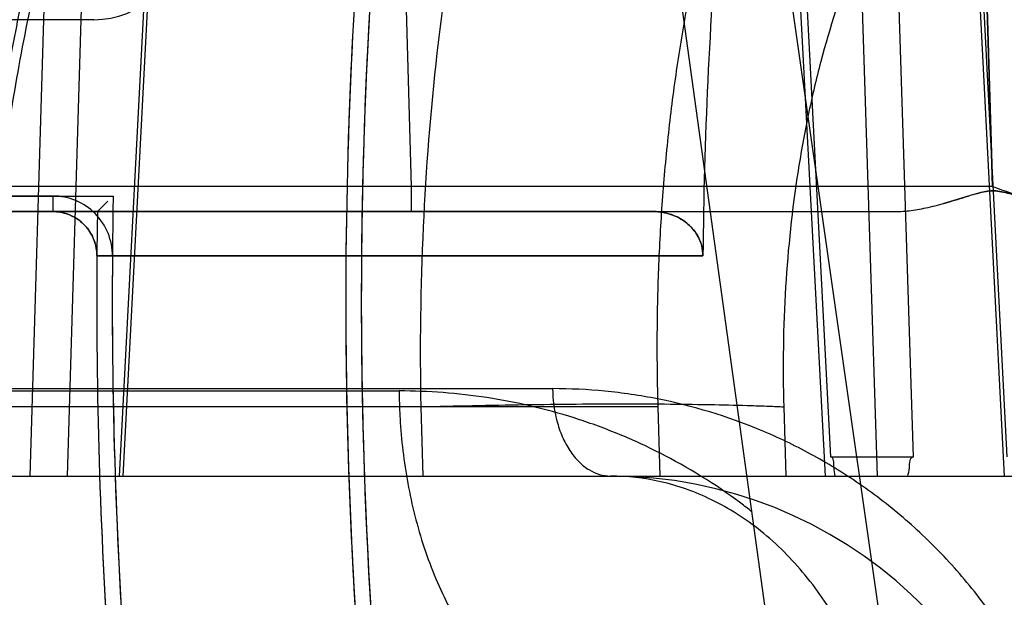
# Model space of a CAD drawing. Header units: millimetres. Extents: x 0 to 297, y 0 to 210.
# Tile 379 of 446: x 239.4945 to 239.595, y 161.1932 to 161.2522. Entities that reach past the tile are written whole.
import ezdxf

# ---------------------------------------------------------------- set-up
doc = ezdxf.new("R2010")
doc.units = ezdxf.units.MM
doc.header["$LTSCALE"] = 16.335
doc.layers.get('0').update_dxf_attribs({"linetype": 'CONTINUOUS'})
for name, color, linetype in [('AXES_REF', 7, 'CONTINUOUS'), ('INTFCLR_1', 7, 'CONTINUOUS'), ('INTFCLR_144815', 7, 'CONTINUOUS'), ('INTFCLR_72935', 7, 'CONTINUOUS')]:
    doc.layers.add(name, color=color, linetype=linetype)

msp = doc.modelspace()

# ---------------------------------------------------------------- linework, layer by layer
at = {"color": 7, "linetype": 'Continuous'}
for radius in [8.7262453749, 8.7255, 8.6696226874]:
    msp.add_circle((241.415033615, 154.4105885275), radius, dxfattribs=at)
msp.add_arc((241.415033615, 154.4105885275), 8.64, 278.2771290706, 261.7228709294, dxfattribs=at)
at = {"layer": 'AXES_REF', "color": 9, "linetype": 'Continuous'}
msp.add_arc((241.415033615, 154.4105885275), 7.9600610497, 94.4118118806, 85.5881881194, dxfattribs=at)
at = {"layer": 'INTFCLR_1', "color": 6, "linetype": 'Continuous'}
for p, q in [((239.5020954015, 161.2521754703), (239.4125428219, 161.2521754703)), ((239.4979054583, 161.2341754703), (239.3687509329, 161.2341754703)), ((239.5591741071, 161.2325885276), (239.2367819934, 161.2325885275)), ((239.5642449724, 161.2280516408), (239.5024053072, 161.2280516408)), ((239.5024053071, 161.2280516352), (239.5039921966, 161.2280386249))]:
    msp.add_line(p, q, dxfattribs=at)
at = {"layer": 'INTFCLR_1', "color": 9, "linetype": 'Continuous'}
msp.add_line((239.4979054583, 161.2341754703), (239.4979054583, 161.2325885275), dxfattribs=at)
at = {"layer": 'INTFCLR_1', "color": 6, "linetype": 'Continuous'}
for centre, radius, start, end in [((240.0467819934, 161.2235885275), 0.5189819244, 172.3704884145, 183.9851791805), ((240.0467819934, 161.2235885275), 0.5173949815, 172.3704828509, 183.9926675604), ((240.0467819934, 161.2235885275), 0.4825576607, 175.2251899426, 179.4664088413), ((239.5020954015, 161.2611754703), 0.009000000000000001, 270.0000009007, 356.0524736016), ((239.4979054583, 161.2280885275), 0.0060869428, 359.5302632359, 89.99999575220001), ((240.0467819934, 161.2235885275), 0.5443949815, 179.5302673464, 183.9440080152), ((240.0467819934, 161.2235885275), 0.5428080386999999, 179.5302673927, 183.9452897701)]:
    msp.add_arc(centre, radius, start, end, dxfattribs=at)
for points, knots in [([(239.4979054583, 161.2325885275), (239.4984220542, 161.2325885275), (239.4994521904, 161.2324093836), (239.5008185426, 161.2316333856), (239.5020331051, 161.2302333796), (239.5024087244, 161.2288852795), (239.5024054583, 161.2280885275)], [0, 0, 0, 0, 0.2208744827, 0.4366924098, 0.6593397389, 1, 1, 1, 1]), ([(239.5642456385, 161.2280824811), (239.5642487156, 161.2287478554), (239.5639438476, 161.229908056), (239.5629119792, 161.231235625), (239.5613849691, 161.2322847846), (239.5600078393, 161.2325885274), (239.5591741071, 161.2325885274)], [0, 0, 0, 0, 0.2670217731, 0.4577259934, 0.6654179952, 1, 1, 1, 1])]:
    msp.add_open_spline(points, degree=3, knots=knots, dxfattribs=at)
at = {"layer": 'INTFCLR_144815', "color": 9, "linetype": 'Continuous'}
for p, q in [((239.6419448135, 160.7740740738), (239.4787345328, 161.9152143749)), ((239.6362007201, 160.7167535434), (239.554380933, 161.3096670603)), ((239.5857220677, 161.2075519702), (239.5826546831, 161.3034266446)), ((239.5789789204, 161.3011941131), (239.5820332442, 161.2055885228)), ((239.5093149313, 161.2948618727), (239.5046806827, 161.2055885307)), ((239.5096904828, 161.2947676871), (239.5050650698, 161.2055885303)), ((239.4955896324, 161.2055885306), (239.4981239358, 161.2904578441)), ((239.4994045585, 161.20558853), (239.5019397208, 161.2903636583)), ((239.5731490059, 161.2859637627), (239.5772597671, 161.2075519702)), ((239.5767433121, 161.2055885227), (239.5725954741, 161.2846398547)), ((239.5912097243, 161.2785468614), (239.5949695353, 161.2055885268)), ((239.5952907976, 161.2075519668), (239.5916307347, 161.2786410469)), ((239.5336438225, 161.2652408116), (239.5344743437, 161.2351472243)), ((239.5344743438, 161.2351472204), (239.4808465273, 161.2351472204)), ((239.5937875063, 161.2351472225), (239.5344743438, 161.2351472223)), ((239.5344743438, 161.2351472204), (239.5344743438, 161.2325885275)), ((239.2394819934, 161.2325885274), (239.583846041, 161.2325885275)), ((239.3097649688, 161.2142743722), (239.5332508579, 161.2142743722)), ((239.332008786, 161.2145099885), (239.5489123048, 161.2145099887)), ((239.5596753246, 161.2126538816), (239.4892400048, 161.2126538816)), ((239.5354539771, 161.2126537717), (239.5356488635, 161.2055885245)), ((239.3401444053, 161.2055885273), (240.7963786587, 161.2055885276))]:
    msp.add_line(p, q, dxfattribs=at)
at = {"layer": 'INTFCLR_144815', "color": 6, "linetype": 'Continuous'}
for p, q in [((239.5937875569, 161.2351472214), (239.592902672, 161.2652414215)), ((239.5929026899, 161.2652408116), (239.5937875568, 161.235147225)), ((239.5888192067, 161.2334219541), (239.591263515, 161.2341543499)), ((239.5598799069, 161.2055885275), (239.5596753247, 161.2126538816)), ((239.5724927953, 161.2126539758), (239.5726956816, 161.2055885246)), ((239.5772597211, 161.2075519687), (239.5857220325, 161.2075519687))]:
    msp.add_line(p, q, dxfattribs=at)
at = {"layer": 'INTFCLR_144815', "color": 7, "linetype": 'Continuous'}
for p, q in [((239.5913225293, 161.2341723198), (239.5888192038, 161.2334219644)), ((239.5925880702, 161.2345294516), (239.591774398, 161.2343072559))]:
    msp.add_line(p, q, dxfattribs=at)
at = {"layer": 'INTFCLR_144815', "color": 9, "linetype": 'Continuous'}
msp.add_arc((239.5548188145, 161.1605885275), 0.045, 3.9999999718, 89.99999998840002, dxfattribs=at)
for points, knots in [([(239.4902803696, 161.2126538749), (239.4905189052, 161.2164185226), (239.4909745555, 161.2220401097), (239.4917794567, 161.2294710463), (239.4926945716, 161.2366921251), (239.4940496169, 161.2454619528), (239.4960246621, 161.2556619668), (239.4979628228, 161.2638869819), (239.4994760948, 161.269481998), (239.5003752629, 161.2725949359), (239.5017228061, 161.2770660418), (239.5038586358, 161.2834822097), (239.5070232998, 161.2915983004), (239.5099059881, 161.2979378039), (239.5120509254, 161.3021317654), (239.5132923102, 161.3044213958), (239.5151222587, 161.3076687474), (239.5179467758, 161.3122362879), (239.5231710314, 161.3194561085), (239.5282334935, 161.3249820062), (239.5328854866, 161.3289700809), (239.5357256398, 161.3311768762), (239.5378977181, 161.3326379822), (239.5393095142, 161.3334944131)], [0, 0, 0, 0, 0.0839822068, 0.1255314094, 0.166399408, 0.2460266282, 0.3230456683, 0.3976498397, 0.43409919, 0.4520761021, 0.4697861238, 0.5380636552, 0.6025619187, 0.6636457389, 0.6930137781, 0.7074212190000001, 0.7216279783, 0.7760004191, 0.8268564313, 0.9199491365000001, 0.9418203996, 0.9632373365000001, 1, 1, 1, 1]), ([(239.5657908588, 161.3239897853), (239.5634717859, 161.3215796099), (239.5601599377, 161.3175410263), (239.5567005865, 161.3123449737), (239.5546961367, 161.3089825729), (239.5516085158, 161.3033921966), (239.5484346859, 161.2963700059), (239.5457510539, 161.288953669), (239.5442821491, 161.2843742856), (239.5421042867, 161.2769834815), (239.5400118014, 161.2679532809), (239.5384219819, 161.2586560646), (239.5376261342, 161.2530619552), (239.5365452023, 161.2443135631), (239.5354949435, 161.2308347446), (239.5353414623, 161.2187726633), (239.5354539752, 161.2126538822)], [0, 0, 0, 0, 0.0850352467, 0.1321993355, 0.1586374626, 0.184533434, 0.2945491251, 0.3540148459, 0.3850058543, 0.4168022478, 0.5498956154, 0.6203095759, 0.6565717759, 0.6935412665, 0.8444107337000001, 1, 1, 1, 1]), ([(239.5221856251, 161.3192750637), (239.5212809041, 161.3181756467), (239.5198526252, 161.3163432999), (239.5179628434, 161.3137107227), (239.5151839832, 161.3095938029), (239.5127444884, 161.3054558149), (239.5089545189, 161.2982604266), (239.506423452, 161.2926816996), (239.5040242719, 161.2865947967), (239.5024046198, 161.2822273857), (239.499680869, 161.274150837), (239.4970127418, 161.2644986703), (239.4950372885, 161.2557280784), (239.4939805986, 161.2504727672), (239.4924702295, 161.2423122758), (239.4906259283, 161.2297233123), (239.4896042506, 161.2184141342), (239.4892399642, 161.2126538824)], [0, 0, 0, 0, 0.037731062, 0.0615327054, 0.0858667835, 0.1693452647, 0.1886175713, 0.301387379, 0.3313841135, 0.3620034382, 0.4248151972, 0.5572078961, 0.6271273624, 0.6630327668, 0.6992546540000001, 0.8470480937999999, 1, 1, 1, 1]), ([(239.4981242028, 161.2904579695), (239.497141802, 161.2899678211), (239.4929365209, 161.287741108), (239.4873946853, 161.2840095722), (239.4817123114, 161.2791118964), (239.4786568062, 161.2760282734), (239.476683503, 161.273836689), (239.4753663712, 161.2723160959), (239.4731056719, 161.2695499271), (239.4700497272, 161.26534851), (239.4666753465, 161.2599328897), (239.4643833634, 161.2556194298), (239.462942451, 161.2526179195), (239.4619897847, 161.2505467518), (239.4603921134, 161.2468365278), (239.4583400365, 161.2413658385), (239.4562460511, 161.2345589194), (239.4548104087, 161.2286951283), (239.4538451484, 161.2238711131), (239.4530009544, 161.2189224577), (239.4525242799, 161.2151684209), (239.4522765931, 161.2126538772)], [0, 0, 0, 0, 0.0349656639, 0.1515158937, 0.2116583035, 0.2737159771, 0.2895989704, 0.3055789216, 0.337781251, 0.4033508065, 0.4708757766, 0.5408433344, 0.5587814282, 0.5769111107, 0.613445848, 0.6874148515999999, 0.7628661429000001, 0.8401335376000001, 0.8795657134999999, 0.9195289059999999, 1, 1, 1, 1]), ([(239.591630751, 161.278641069), (239.5911266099, 161.2780553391), (239.5901565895, 161.2768824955), (239.5873406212, 161.2732096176), (239.5844025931, 161.2685399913), (239.5818965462, 161.2635372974), (239.5805378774, 161.2604742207), (239.5785458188, 161.2555825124), (239.5766168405, 161.2495624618), (239.5751524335, 161.2433303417), (239.574424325, 161.2395956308), (239.5734416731, 161.2337764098), (239.5724929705, 161.224789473), (239.5723758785, 161.216732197), (239.5724927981, 161.2126538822)], [0, 0, 0, 0, 0.0330260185, 0.0650214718, 0.1977633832, 0.2678561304, 0.3040333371, 0.3409350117, 0.4935538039, 0.5734544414, 0.6144424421, 0.6561400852, 0.8256420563, 1, 1, 1, 1]), ([(239.533250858, 161.2142743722), (239.5332538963, 161.2137417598), (239.5332756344, 161.2126680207), (239.5333834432, 161.2104932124), (239.5336451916, 161.2077346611), (239.5341721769, 161.204411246), (239.5351706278, 161.2000092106), (239.5369586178, 161.1947404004), (239.5399585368, 161.1890599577), (239.5436708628, 161.1843951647), (239.5478804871, 161.1810075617), (239.5523129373, 161.1790212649), (239.5553481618, 161.1785885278), (239.5567826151, 161.1785885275)], [0, 0, 0, 0, 0.0340774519, 0.0687006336, 0.1393008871, 0.2112464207, 0.2838353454, 0.4279363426, 0.5658356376, 0.6928549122, 0.8067642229, 0.908222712, 1, 1, 1, 1]), ([(239.5692463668, 161.2019414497), (239.5688668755, 161.2022400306), (239.5659140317, 161.2045025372), (239.5613724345, 161.2073135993), (239.5562632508, 161.209649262), (239.5533179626, 161.2107822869), (239.5489506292, 161.2122620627), (239.5422859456, 161.2138176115), (239.5362419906, 161.2142720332), (239.533250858, 161.2142743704)], [0, 0, 0, 0, 0.0374033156, 0.2881626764, 0.4111685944, 0.4722081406, 0.5325245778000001, 0.7683059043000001, 1, 1, 1, 1]), ([(239.5489123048, 161.2145099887), (239.5489186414, 161.213403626), (239.5491274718, 161.2117228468), (239.5498448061, 161.2096270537), (239.5505948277, 161.208205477), (239.5515312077, 161.2070415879), (239.5528536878, 161.2059689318), (239.5540680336, 161.2055885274), (239.5548188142, 161.2055885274)], [0, 0, 0, 0, 0.2834728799, 0.4278467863, 0.5659689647, 0.6932177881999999, 0.8076377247, 1, 1, 1, 1]), ([(239.6004048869, 161.1785885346), (239.6001902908, 161.1791854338), (239.5995668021, 161.180827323), (239.5984190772, 161.1834547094), (239.5964105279, 161.1873651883), (239.5940809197, 161.1910376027), (239.5914691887, 161.194432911), (239.5887384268, 161.1975868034), (239.5850689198, 161.2011481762), (239.5810848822, 161.2042395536), (239.5777743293, 161.2063934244), (239.5744485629, 161.2083171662), (239.5685566, 161.2111340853), (239.5623233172, 161.2130221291), (239.5569326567, 161.2139477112), (239.5533736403, 161.2143804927), (239.5506929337, 161.2145077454), (239.5489123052, 161.2145099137)], [0, 0, 0, 0, 0.0284645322, 0.0787984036, 0.1285671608, 0.2256500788, 0.273394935, 0.320708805, 0.412764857, 0.5023490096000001, 0.5465190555, 0.5899295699, 0.6746804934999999, 0.8391693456, 0.8798035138, 0.9200937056, 1, 1, 1, 1]), ([(239.5354539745, 161.2126538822), (239.5372165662, 161.212702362), (239.5407551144, 161.2127887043), (239.5460443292, 161.2128848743), (239.5512547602, 161.2129445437), (239.5577055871, 161.2129714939), (239.5636774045, 161.2129285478), (239.5685310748, 161.2128098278), (239.570634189, 161.2127352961), (239.5717202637, 161.2126901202), (239.5722393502, 161.2126661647), (239.5724927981, 161.2126538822)], [0, 0, 0, 0, 0.1427901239, 0.2866376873, 0.4283932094, 0.5647584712, 0.8090344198, 0.911972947, 0.9579193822, 0.9794514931, 1, 1, 1, 1]), ([(239.5833777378, 161.1708489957), (239.5833180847, 161.1729916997), (239.5828857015, 161.1773660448), (239.5812575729, 161.1838283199), (239.5785765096, 161.1900184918), (239.5748995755, 161.195542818), (239.570402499, 161.2000506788), (239.5653581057, 161.2032955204), (239.5600978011, 161.2051808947), (239.5565304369, 161.2055885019), (239.5548189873, 161.2055885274)], [0, 0, 0, 0, 0.1297853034, 0.2650928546, 0.4019477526, 0.5362419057, 0.6645323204, 0.7847508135, 0.8963762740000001, 1, 1, 1, 1])]:
    msp.add_open_spline(points, degree=3, knots=knots, dxfattribs=at)
at = {"layer": 'INTFCLR_144815', "color": 6, "linetype": 'Continuous'}
for points, knots in [([(239.5596753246, 161.2126538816), (239.5596071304, 161.2150095), (239.5595482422, 161.2197110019), (239.5596959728, 161.2267391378), (239.5600822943, 161.233705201), (239.560708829, 161.2405872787), (239.5615771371, 161.2473661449), (239.5626904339, 161.254028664), (239.5640516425, 161.260553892), (239.5656665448, 161.2669327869), (239.5675420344, 161.2731523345), (239.5696880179, 161.2792037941), (239.5713130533, 161.2831364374), (239.5721731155, 161.2850665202)], [0, 0, 0, 0, 0.09544020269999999, 0.1903798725, 0.2846433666, 0.3779344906, 0.4701898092, 0.5613594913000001, 0.6514315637, 0.7400675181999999, 0.8277651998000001, 0.9144240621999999, 1, 1, 1, 1]), ([(239.5937875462, 161.2351472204), (239.5944060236, 161.2349283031), (239.5955800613, 161.2345082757), (239.5972695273, 161.2339519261), (239.5988005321, 161.2334937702), (239.6001852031, 161.2331395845), (239.6014298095, 161.2328806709), (239.6025430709, 161.232706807), (239.6035363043, 161.2326108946), (239.6041600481, 161.232588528), (239.60445295, 161.2325885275)], [0, 0, 0, 0, 0.1786246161, 0.3394694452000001, 0.4842185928, 0.6136408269, 0.7284732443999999, 0.8302063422, 0.9202542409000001, 1, 1, 1, 1]), ([(239.5777406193, 161.2055885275), (239.5777064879, 161.2058801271), (239.5775592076, 161.2064225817), (239.5776428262, 161.2075519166), (239.5772597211, 161.2075519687)], [0, 0, 0, 0, 0.4338589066, 1, 1, 1, 1]), ([(239.5851689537, 161.2055885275), (239.5852102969, 161.2058654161), (239.5853747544, 161.2064188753), (239.5853192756, 161.2075518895), (239.5857220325, 161.2075519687)], [0, 0, 0, 0, 0.4100659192, 1, 1, 1, 1])]:
    msp.add_open_spline(points, degree=3, knots=knots, dxfattribs=at)
at = {"layer": 'INTFCLR_144815', "color": 7, "linetype": 'Continuous'}
for points, knots in [([(239.5838460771, 161.2325885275), (239.5843973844, 161.2325885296), (239.5855310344, 161.2326785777), (239.5872935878, 161.2330103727), (239.5892330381, 161.2335239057), (239.5905921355, 161.2339462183), (239.5913226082, 161.2341723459)], [0, 0, 0, 0, 0.2156589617, 0.4433020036, 0.7008774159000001, 1, 1, 1, 1]), ([(239.5913226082, 161.2341723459), (239.5916355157, 161.2342714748), (239.5922339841, 161.2344434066), (239.5930914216, 161.2346568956), (239.5939105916, 161.2347323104), (239.5947229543, 161.2346280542), (239.5955749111, 161.2344136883), (239.5961676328, 161.234246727), (239.5964778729, 161.2341534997)], [0, 0, 0, 0, 0.1863925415, 0.3535647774, 0.5012386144, 0.6503716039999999, 0.8160431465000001, 1, 1, 1, 1]), ([(239.5964778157, 161.2341534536), (239.5961623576, 161.2342489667), (239.5955782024, 161.2344143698), (239.5947484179, 161.2346210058), (239.5937612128, 161.2347573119), (239.5930401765, 161.2346456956), (239.5925880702, 161.2345294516)], [0, 0, 0, 0, 0.2493716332, 0.4592438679, 0.6468165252, 1, 1, 1, 1])]:
    msp.add_open_spline(points, degree=3, knots=knots, dxfattribs=at)
for points in [[(239.591263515, 161.2341543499), (239.5912831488, 161.2341605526), (239.5913027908, 161.2341667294), (239.591322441, 161.2341728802)], [(239.5913224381, 161.2341728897), (239.5913028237, 161.2341667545), (239.5912832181, 161.2341605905), (239.5912636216, 161.2341543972)]]:
    msp.add_open_spline(points, degree=3, dxfattribs=at)
at = {"layer": 'INTFCLR_72935', "color": 6, "linetype": 'Continuous'}
for p, q in [((239.3643255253, 161.2341754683), (239.5040772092, 161.2341754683)), ((239.5024614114, 161.2325885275), (239.503538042, 161.2336464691)), ((239.559174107, 161.2325885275), (239.2367819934, 161.2325885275)), ((239.5024053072, 161.2280516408), (239.5642449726, 161.2280516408))]:
    msp.add_line(p, q, dxfattribs=at)
for radius, start, end in [(0.5189819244, 171.9561172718, 183.9851791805), (0.5173949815, 172.1087359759, 183.986556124), (0.4825576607, 175.2251899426, 179.4663576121), (0.5428080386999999, 178.882430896, 183.9452897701), (0.5443949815, 179.0527364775, 179.5266052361), (0.5443949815, 179.5302673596, 183.9382576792)]:
    msp.add_arc((240.0467819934, 161.2235885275), radius, start, end, dxfattribs=at)
for points, knots in [([(239.5024056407, 161.2280864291), (239.5024077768, 161.2286075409), (239.502220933, 161.229660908), (239.5014195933, 161.2310440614), (239.5000019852, 161.2322347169), (239.4986783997, 161.2325885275), (239.4979054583, 161.2325885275)], [0, 0, 0, 0, 0.2227023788, 0.4462350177, 0.66967851, 1, 1, 1, 1]), ([(239.5591741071, 161.2325885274), (239.5597832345, 161.2325885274), (239.5610022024, 161.232393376), (239.5625797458, 161.2315492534), (239.5638639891, 161.230128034), (239.5642490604, 161.2288208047), (239.5642456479, 161.2280829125)], [0, 0, 0, 0, 0.2444539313, 0.4855058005, 0.7038672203, 1, 1, 1, 1])]:
    msp.add_open_spline(points, degree=3, knots=knots, dxfattribs=at)

doc.saveas('drawing.dxf')
